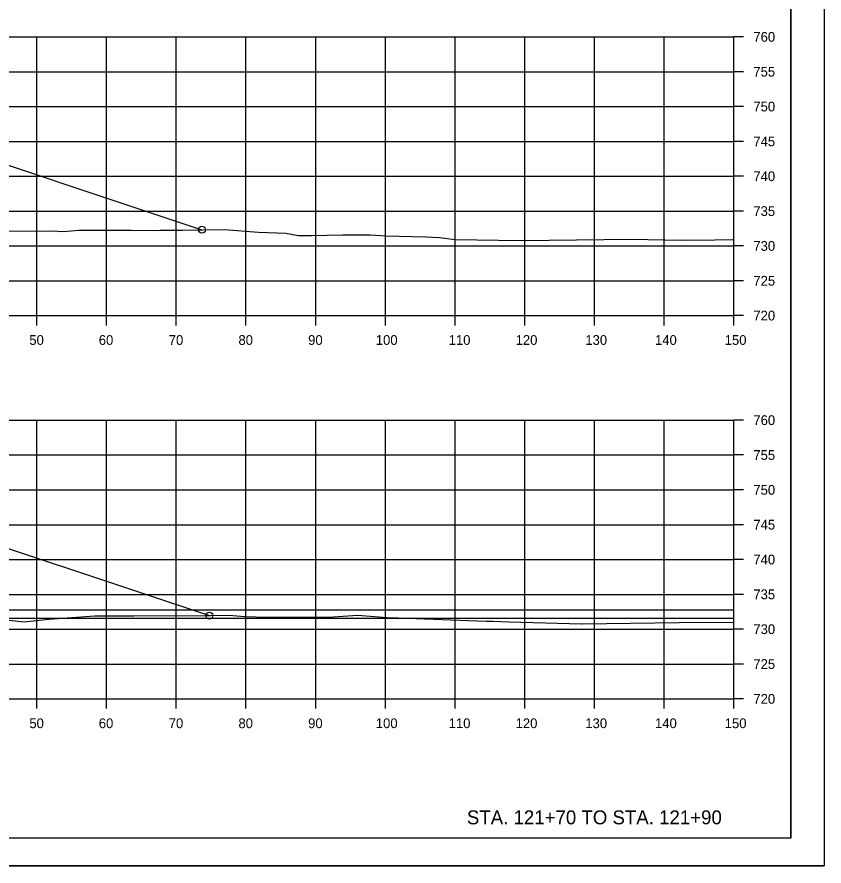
# Model space of a CAD drawing. Extents: x 1202951 to 1376887, y 378065 to 728038.
# Drawn here: x 1373144.3 to 1373260.1, y 380949.1 to 381070.9 of the extents above; entities that cross this region are included whole.
import ezdxf

# ---------------------------------------------------------------- set-up
doc = ezdxf.new("R2010")
doc.units = 0
for name, color, linetype in [('Default', 7, 'Continuous'), ('R_Axis', 7, 'Continuous'), ('R_Axis Annot', 7, 'Continuous'), ('R_Draft', 7, 'Continuous'), ('R_Exist Surface', 7, 'Continuous'), ('R_Grid', 7, 'Continuous'), ('R_No Plot', 7, 'Continuous')]:
    doc.layers.add(name, color=color, linetype=linetype)

msp = doc.modelspace()

# ---------------------------------------------------------------- linework, layer by layer
at = {"layer": 'Default'}
for p, q in [((1372947.13, 380985.88), (1373247.13, 380985.88)), ((1372947.13, 380984.68), (1373247.13, 380984.68))]:
    msp.add_line(p, q, dxfattribs=at)
at = {"layer": 'R_Axis'}
for p, q in [((1373247.13, 381028.08), (1373247.13, 381068.08)), ((1373248.53, 381068.08), (1373247.13, 381068.08)), ((1373248.53, 381063.08), (1373247.13, 381063.08)), ((1373248.53, 381058.08), (1373247.13, 381058.08)), ((1373248.53, 381053.08), (1373247.13, 381053.08)), ((1373248.53, 381048.08), (1373247.13, 381048.08)), ((1373248.53, 381043.08), (1373247.13, 381043.08)), ((1373248.53, 381038.08), (1373247.13, 381038.08)), ((1373248.53, 381033.08), (1373247.13, 381033.08)), ((1372947.13, 381028.08), (1373247.13, 381028.08)), ((1373147.13, 381026.68), (1373147.13, 381028.08)), ((1373157.13, 381026.68), (1373157.13, 381028.08)), ((1373167.13, 381026.68), (1373167.13, 381028.08)), ((1373177.13, 381026.68), (1373177.13, 381028.08)), ((1373187.13, 381026.68), (1373187.13, 381028.08)), ((1373197.13, 381026.68), (1373197.13, 381028.08)), ((1373207.13, 381026.68), (1373207.13, 381028.08)), ((1373217.13, 381026.68), (1373217.13, 381028.08)), ((1373227.13, 381026.68), (1373227.13, 381028.08)), ((1373237.13, 381026.68), (1373237.13, 381028.08)), ((1373247.13, 381026.68), (1373247.13, 381028.08)), ((1373248.53, 381028.08), (1373247.13, 381028.08)), ((1373247.13, 380973.08), (1373247.13, 381013.08)), ((1373248.53, 381013.08), (1373247.13, 381013.08)), ((1373248.53, 381008.08), (1373247.13, 381008.08)), ((1373248.53, 381003.08), (1373247.13, 381003.08)), ((1373248.53, 380998.08), (1373247.13, 380998.08)), ((1373248.53, 380993.08), (1373247.13, 380993.08)), ((1373248.53, 380988.08), (1373247.13, 380988.08)), ((1373248.53, 380983.08), (1373247.13, 380983.08)), ((1373248.53, 380978.08), (1373247.13, 380978.08)), ((1372947.13, 380973.08), (1373247.13, 380973.08)), ((1373147.13, 380971.68), (1373147.13, 380973.08)), ((1373157.13, 380971.68), (1373157.13, 380973.08)), ((1373167.13, 380971.68), (1373167.13, 380973.08)), ((1373177.13, 380971.68), (1373177.13, 380973.08)), ((1373187.13, 380971.68), (1373187.13, 380973.08)), ((1373197.13, 380971.68), (1373197.13, 380973.08)), ((1373207.13, 380971.68), (1373207.13, 380973.08)), ((1373217.13, 380971.68), (1373217.13, 380973.08)), ((1373227.13, 380971.68), (1373227.13, 380973.08)), ((1373237.13, 380971.68), (1373237.13, 380973.08)), ((1373247.13, 380971.68), (1373247.13, 380973.08)), ((1373248.53, 380973.08), (1373247.13, 380973.08))]:
    msp.add_line(p, q, dxfattribs=at)
at = {"layer": 'R_Exist Surface'}
for points in [[(1373036.94, 381044.89), (1373065.63, 381054.46), (1373070.63, 381054.36), (1373073.63, 381054.3), (1373074.12, 381054.3), (1373074.13, 381053.8), (1373075.13, 381053.82), (1373097.13, 381054.26), (1373119.13, 381053.82), (1373120.13, 381053.8), (1373120.14, 381054.3), (1373120.63, 381054.3), (1373123.63, 381054.36), (1373128.63, 381054.46), (1373170.81, 381040.4)], [(1373141.01, 381040.19), (1373149.31, 381040.27), (1373150.93, 381040.17), (1373153.17, 381040.34), (1373160.67, 381040.33), (1373164.21, 381040.3), (1373164.84, 381040.33), (1373168.04, 381040.34), (1373173.98, 381040.46), (1373178.93, 381040.06), (1373182.84, 381039.93), (1373184.63, 381039.58), (1373186.55, 381039.6), (1373191.04, 381039.69), (1373194.98, 381039.65), (1373197.19, 381039.51), (1373202.94, 381039.38), (1373204.9, 381039.27), (1373207.16, 381039.01), (1373213.36, 381038.9), (1373216.7, 381038.86), (1373232.39, 381039.03), (1373239.61, 381038.89), (1373244.41, 381038.95), (1373246.94, 381039.01), (1373247.13, 381039.01)], [(1373035.21, 380989.32), (1373065.63, 380999.46), (1373070.63, 380999.36), (1373073.63, 380999.3), (1373074.12, 380999.3), (1373074.13, 380998.8), (1373075.13, 380998.82), (1373097.13, 380999.26), (1373119.13, 380998.82), (1373120.13, 380998.8), (1373120.14, 380999.3), (1373120.63, 380999.3), (1373123.63, 380999.36), (1373128.63, 380999.46), (1373171.89, 380985.04)], [(1373140.59, 380984.68), (1373145.3, 380984.12), (1373148.84, 380984.52), (1373155.45, 380985), (1373159.04, 380984.99), (1373160.74, 380984.98), (1373161.04, 380984.99), (1373172.06, 380985.04), (1373174.72, 380985.1), (1373176.94, 380984.92), (1373180.13, 380984.81), (1373189.69, 380984.87), (1373193.13, 380985.08), (1373198.03, 380984.73), (1373198.98, 380984.72), (1373211.61, 380984.24), (1373212.57, 380984.22), (1373214.9, 380984.16), (1373225.25, 380983.86), (1373225.34, 380983.85), (1373225.37, 380983.85), (1373239.29, 380984.03), (1373244.53, 380984.08), (1373247.13, 380984.02)]]:
    msp.add_lwpolyline(points, dxfattribs=at)
at = {"layer": 'R_Grid'}
for p, q in [((1372947.13, 381068.08), (1373247.13, 381068.08)), ((1373147.13, 381028.08), (1373147.13, 381068.08)), ((1373157.13, 381028.08), (1373157.13, 381068.08)), ((1373167.13, 381028.08), (1373167.13, 381068.08)), ((1373177.13, 381028.08), (1373177.13, 381068.08)), ((1373187.13, 381028.08), (1373187.13, 381068.08)), ((1373197.13, 381028.08), (1373197.13, 381068.08)), ((1373207.13, 381028.08), (1373207.13, 381068.08)), ((1373217.13, 381028.08), (1373217.13, 381068.08)), ((1373227.13, 381028.08), (1373227.13, 381068.08)), ((1373237.13, 381028.08), (1373237.13, 381068.08)), ((1373247.13, 381028.08), (1373247.13, 381068.08)), ((1372947.13, 381063.08), (1373247.13, 381063.08)), ((1372947.13, 381058.08), (1373247.13, 381058.08)), ((1372947.13, 381053.08), (1373247.13, 381053.08)), ((1372947.13, 381053.08), (1373247.13, 381053.08)), ((1372947.13, 381048.08), (1373247.13, 381048.08)), ((1372947.13, 381043.08), (1373247.13, 381043.08)), ((1372947.13, 381038.08), (1373247.13, 381038.08)), ((1372947.13, 381033.08), (1373247.13, 381033.08)), ((1372947.13, 381028.08), (1373247.13, 381028.08)), ((1372947.13, 381013.08), (1373247.13, 381013.08)), ((1373147.13, 380973.08), (1373147.13, 381013.08)), ((1373157.13, 380973.08), (1373157.13, 381013.08)), ((1373167.13, 380973.08), (1373167.13, 381013.08)), ((1373177.13, 380973.08), (1373177.13, 381013.08)), ((1373187.13, 380973.08), (1373187.13, 381013.08)), ((1373197.13, 380973.08), (1373197.13, 381013.08)), ((1373207.13, 380973.08), (1373207.13, 381013.08)), ((1373217.13, 380973.08), (1373217.13, 381013.08)), ((1373227.13, 380973.08), (1373227.13, 381013.08)), ((1373237.13, 380973.08), (1373237.13, 381013.08)), ((1373247.13, 380973.08), (1373247.13, 381013.08)), ((1372947.13, 381008.08), (1373247.13, 381008.08)), ((1372947.13, 381003.08), (1373247.13, 381003.08)), ((1372947.13, 380998.08), (1373247.13, 380998.08)), ((1372947.13, 380993.08), (1373247.13, 380993.08)), ((1372947.13, 380988.08), (1373247.13, 380988.08)), ((1372947.13, 380983.08), (1373247.13, 380983.08)), ((1372947.13, 380978.08), (1373247.13, 380978.08)), ((1372947.13, 380973.08), (1373247.13, 380973.08))]:
    msp.add_line(p, q, dxfattribs=at)
at = {"layer": 'R_No Plot'}
for p, q in [((1373255.31, 380953.08), (1373255.31, 381158.54)), ((1373255.31, 380953.08), (1372939.13, 380953.08)), ((1372926.73, 380949.1), (1373260.07, 380949.1))]:
    msp.add_line(p, q, dxfattribs=at)
for points in [[(1372926.73, 381162.43), (1373260.07, 381162.43), (1373260.07, 380949.1), (1372926.73, 380949.1)], [(1373173.05, 381158.54), (1373192.67, 381158.54), (1373192.67, 381148.66), (1373208.79, 381148.66), (1373231.99, 381148.66), (1373231.99, 381124.33), (1373255.31, 381124.33), (1373255.31, 380953.08), (1372939.13, 380953.08), (1372939.13, 381158.54)]]:
    msp.add_lwpolyline(points, close=True, dxfattribs=at)
for centre in [(1373170.81, 381040.4), (1373171.89, 380985.04)]:
    msp.add_circle(centre, 0.5, dxfattribs=at)

# ---------------------------------------------------------------- texts
at = {"layer": 'R_Axis Annot'}
for s, p in [('760', (1373249.93, 381067.38)), ('755', (1373249.93, 381062.38)), ('750', (1373249.93, 381057.38)), ('745', (1373249.93, 381052.38)), ('740', (1373249.93, 381047.38)), ('735', (1373249.93, 381042.38)), ('730', (1373249.93, 381037.38)), ('725', (1373249.93, 381032.38)), ('720', (1373249.93, 381027.38)), ('50', (1373146.05, 381023.88)), ('60', (1373156.01, 381023.88)), ('70', (1373166.05, 381023.88)), ('80', (1373176.05, 381023.88)), ('90', (1373186.05, 381023.88)), ('100', (1373195.76, 381023.88)), ('110', (1373206.21, 381023.88)), ('120', (1373215.82, 381023.88)), ('130', (1373225.82, 381023.88)), ('140', (1373235.82, 381023.88)), ('150', (1373245.82, 381023.88)), ('760', (1373249.93, 381012.38)), ('755', (1373249.93, 381007.38)), ('750', (1373249.93, 381002.38)), ('745', (1373249.93, 380997.38)), ('740', (1373249.93, 380992.38)), ('735', (1373249.93, 380987.38)), ('730', (1373249.93, 380982.38)), ('725', (1373249.93, 380977.38)), ('720', (1373249.93, 380972.38)), ('50', (1373146.05, 380968.88)), ('60', (1373156.01, 380968.88)), ('70', (1373166.05, 380968.88)), ('80', (1373176.05, 380968.88)), ('90', (1373186.05, 380968.88)), ('100', (1373195.76, 380968.88)), ('110', (1373206.21, 380968.88)), ('120', (1373215.82, 380968.88)), ('130', (1373225.82, 380968.88)), ('140', (1373235.82, 380968.88)), ('150', (1373245.82, 380968.88))]:
    msp.add_text(s, height=1.4, dxfattribs=at).set_placement(p)
at = {"layer": 'R_Draft'}
msp.add_text('STA. 121+70 TO STA. 121+90', height=2, dxfattribs=at).set_placement((1373208.83, 380955.08))

doc.saveas('drawing.dxf')
